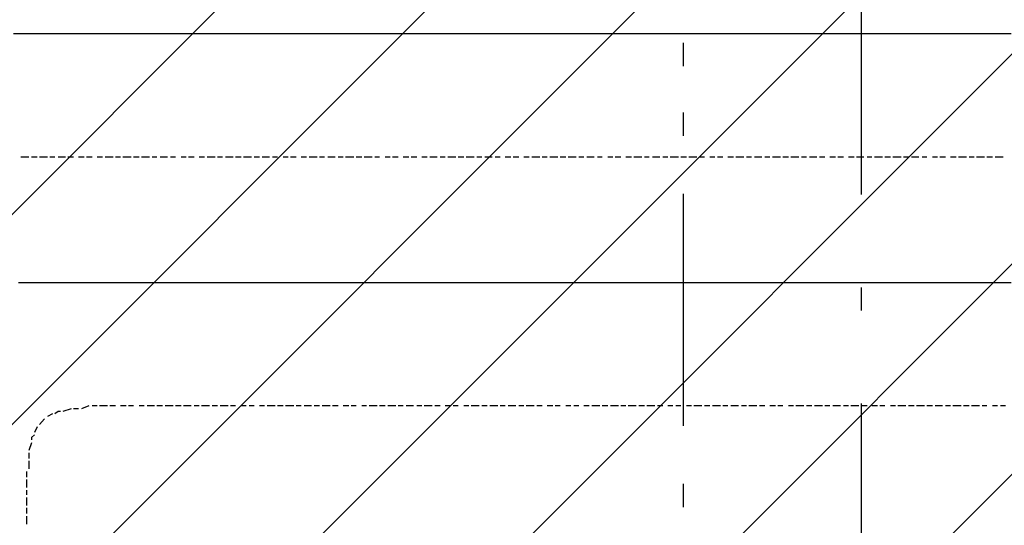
# Model space of a CAD drawing. Extents: x 997 to 109698, y 921 to 94021.
# Tile 575 of 656: x 20625 to 22217, y 57012 to 57829. Entities that reach past the tile are written whole.
import ezdxf

# ---------------------------------------------------------------- set-up
doc = ezdxf.new("R2010")
doc.units = 0
doc.header["$MEASUREMENT"] = 0
for name, color, linetype in [('12', 7, 'CONTINUOUS'), ('28', 7, 'CONTINUOUS'), ('40', 7, 'CONTINUOUS')]:
    doc.layers.add(name, color=color, linetype=linetype)

msp = doc.modelspace()

# ---------------------------------------------------------------- linework, layer by layer
at = {"layer": '12', "color": 5}
for p, q in [((20626.630503, 57805.563401), (20614.630503, 57805.563401)), ((20635.630503, 57805.563401), (20626.630503, 57805.563401)), ((20643.630503, 57805.563401), (20635.630503, 57805.563401)), ((20656.630503, 57805.563401), (20643.630503, 57805.563401)), ((20664.630503, 57805.563401), (20656.630503, 57805.563401)), ((20677.630503, 57805.563401), (20664.630503, 57805.563401)), ((20686.630503, 57805.563401), (20677.630503, 57805.563401)), ((20694.630503, 57805.563401), (20686.630503, 57805.563401)), ((20707.630503, 57805.563401), (20694.630503, 57805.563401)), ((20715.630503, 57805.563401), (20707.630503, 57805.563401)), ((20724.630503, 57805.563401), (20715.630503, 57805.563401)), ((20736.630503, 57805.563401), (20724.630503, 57805.563401)), ((20745.630503, 57805.563401), (20736.630503, 57805.563401)), ((20753.630503, 57805.563401), (20745.630503, 57805.563401)), ((20766.630503, 57805.563401), (20753.630503, 57805.563401)), ((20775.630503, 57805.563401), (20766.630503, 57805.563401)), ((20787.630503, 57805.563401), (20775.630503, 57805.563401)), ((20796.630503, 57805.563401), (20787.630503, 57805.563401)), ((20804.630503, 57805.563401), (20796.630503, 57805.563401)), ((20817.630503, 57805.563401), (20804.630503, 57805.563401)), ((20825.630503, 57805.563401), (20817.630503, 57805.563401)), ((20834.630503, 57805.563401), (20825.630503, 57805.563401)), ((20846.630503, 57805.563401), (20834.630503, 57805.563401)), ((20855.630503, 57805.563401), (20846.630503, 57805.563401)), ((20863.630503, 57805.563401), (20855.630503, 57805.563401)), ((20876.630503, 57805.563401), (20863.630503, 57805.563401)), ((20885.630503, 57805.563401), (20876.630503, 57805.563401)), ((20897.630503, 57805.563401), (20885.630503, 57805.563401)), ((20906.630503, 57805.563401), (20897.630503, 57805.563401)), ((20914.630503, 57805.563401), (20906.630503, 57805.563401)), ((20927.630503, 57805.563401), (20914.630503, 57805.563401)), ((20935.630503, 57805.563401), (20927.630503, 57805.563401)), ((20944.630503, 57805.563401), (20935.630503, 57805.563401)), ((20957.630503, 57805.563401), (20944.630503, 57805.563401)), ((20965.630503, 57805.563401), (20957.630503, 57805.563401)), ((20973.630503, 57805.563401), (20965.630503, 57805.563401)), ((20986.630503, 57805.563401), (20973.630503, 57805.563401)), ((20995.630503, 57805.563401), (20986.630503, 57805.563401)), ((21003.630503, 57805.563401), (20995.630503, 57805.563401)), ((21016.630503, 57805.563401), (21003.630503, 57805.563401)), ((21024.630503, 57805.563401), (21016.630503, 57805.563401)), ((21037.630503, 57805.563401), (21024.630503, 57805.563401)), ((21045.630503, 57805.563401), (21037.630503, 57805.563401)), ((21054.630503, 57805.563401), (21045.630503, 57805.563401)), ((21067.630503, 57805.563401), (21054.630503, 57805.563401)), ((21075.630503, 57805.563401), (21067.630503, 57805.563401)), ((21084.630503, 57805.563401), (21075.630503, 57805.563401)), ((21096.630503, 57805.563401), (21084.630503, 57805.563401)), ((21105.630503, 57805.563401), (21096.630503, 57805.563401)), ((21113.630503, 57805.563401), (21105.630503, 57805.563401)), ((21126.630503, 57805.563401), (21113.630503, 57805.563401)), ((21134.630503, 57805.563401), (21126.630503, 57805.563401)), ((21147.630503, 57805.563401), (21134.630503, 57805.563401)), ((21156.630503, 57805.563401), (21147.630503, 57805.563401)), ((21164.630503, 57805.563401), (21156.630503, 57805.563401)), ((21177.630503, 57805.563401), (21164.630503, 57805.563401)), ((21185.630503, 57805.563401), (21177.630503, 57805.563401)), ((21194.630503, 57805.563401), (21185.630503, 57805.563401)), ((21206.630503, 57805.563401), (21194.630503, 57805.563401)), ((21215.630503, 57805.563401), (21206.630503, 57805.563401)), ((21223.630503, 57805.563401), (21215.630503, 57805.563401)), ((21236.630503, 57805.563401), (21223.630503, 57805.563401)), ((21244.630503, 57805.563401), (21236.630503, 57805.563401)), ((21257.630503, 57805.563401), (21244.630503, 57805.563401)), ((21266.630503, 57805.563401), (21257.630503, 57805.563401)), ((21274.630503, 57805.563401), (21266.630503, 57805.563401)), ((21287.630503, 57805.563401), (21274.630503, 57805.563401)), ((21295.630503, 57805.563401), (21287.630503, 57805.563401)), ((21304.630503, 57805.563401), (21295.630503, 57805.563401)), ((21316.630503, 57805.563401), (21304.630503, 57805.563401)), ((21325.630503, 57805.563401), (21316.630503, 57805.563401)), ((21333.630503, 57805.563401), (21325.630503, 57805.563401)), ((21346.630503, 57805.563401), (21333.630503, 57805.563401)), ((21354.630503, 57805.563401), (21346.630503, 57805.563401)), ((21367.630503, 57805.563401), (21354.630503, 57805.563401)), ((21376.630503, 57805.563401), (21367.630503, 57805.563401)), ((21384.630503, 57805.563401), (21376.630503, 57805.563401)), ((21397.630503, 57805.563401), (21384.630503, 57805.563401)), ((21405.630503, 57805.563401), (21397.630503, 57805.563401)), ((21414.630503, 57805.563401), (21405.630503, 57805.563401)), ((21426.630503, 57805.563401), (21414.630503, 57805.563401)), ((21435.630503, 57805.563401), (21426.630503, 57805.563401)), ((21443.630503, 57805.563401), (21435.630503, 57805.563401)), ((21456.630503, 57805.563401), (21443.630503, 57805.563401)), ((21465.630503, 57805.563401), (21456.630503, 57805.563401)), ((21477.630503, 57805.563401), (21465.630503, 57805.563401)), ((21486.630503, 57805.563401), (21477.630503, 57805.563401)), ((21494.630503, 57805.563401), (21486.630503, 57805.563401)), ((21507.630503, 57805.563401), (21494.630503, 57805.563401)), ((21515.630503, 57805.563401), (21507.630503, 57805.563401)), ((21524.630503, 57805.563401), (21515.630503, 57805.563401)), ((21536.630503, 57805.563401), (21524.630503, 57805.563401)), ((21545.630503, 57805.563401), (21536.630503, 57805.563401)), ((21553.630503, 57805.563401), (21545.630503, 57805.563401)), ((21566.630503, 57805.563401), (21553.630503, 57805.563401)), ((21575.630503, 57805.563401), (21566.630503, 57805.563401)), ((21583.630503, 57805.563401), (21575.630503, 57805.563401)), ((21596.630503, 57805.563401), (21583.630503, 57805.563401)), ((21604.630503, 57805.563401), (21596.630503, 57805.563401)), ((21617.630503, 57805.563401), (21604.630503, 57805.563401)), ((21625.630503, 57805.563401), (21617.630503, 57805.563401)), ((21634.630503, 57805.563401), (21625.630503, 57805.563401)), ((21647.630503, 57805.563401), (21634.630503, 57805.563401)), ((21655.630503, 57805.563401), (21647.630503, 57805.563401)), ((21664.630503, 57805.563401), (21655.630503, 57805.563401)), ((21676.630503, 57805.563401), (21664.630503, 57805.563401)), ((21685.630503, 57805.563401), (21676.630503, 57805.563401)), ((21693.630503, 57805.563401), (21685.630503, 57805.563401)), ((21706.630503, 57805.563401), (21693.630503, 57805.563401)), ((21714.630503, 57805.563401), (21706.630503, 57805.563401)), ((21727.630503, 57805.563401), (21714.630503, 57805.563401)), ((21735.630503, 57805.563401), (21727.630503, 57805.563401)), ((21744.630503, 57805.563401), (21735.630503, 57805.563401)), ((21757.630503, 57805.563401), (21744.630503, 57805.563401)), ((21765.630503, 57805.563401), (21757.630503, 57805.563401)), ((21774.630503, 57805.563401), (21765.630503, 57805.563401)), ((21786.630503, 57805.563401), (21774.630503, 57805.563401)), ((21795.630503, 57805.563401), (21786.630503, 57805.563401)), ((21803.630503, 57805.563401), (21795.630503, 57805.563401)), ((21816.630503, 57805.563401), (21803.630503, 57805.563401)), ((21824.630503, 57805.563401), (21816.630503, 57805.563401)), ((21837.630503, 57805.563401), (21824.630503, 57805.563401)), ((21846.630503, 57805.563401), (21837.630503, 57805.563401)), ((21854.630503, 57805.563401), (21846.630503, 57805.563401)), ((21867.630503, 57805.563401), (21854.630503, 57805.563401)), ((21875.630503, 57805.563401), (21867.630503, 57805.563401)), ((21884.630503, 57805.563401), (21875.630503, 57805.563401)), ((21896.630503, 57805.563401), (21884.630503, 57805.563401)), ((21905.630503, 57805.563401), (21896.630503, 57805.563401)), ((21913.630503, 57805.563401), (21905.630503, 57805.563401)), ((21926.630503, 57805.563401), (21913.630503, 57805.563401)), ((21934.630503, 57805.563401), (21926.630503, 57805.563401)), ((21947.630503, 57805.563401), (21934.630503, 57805.563401)), ((21956.630503, 57805.563401), (21947.630503, 57805.563401)), ((21964.630503, 57805.563401), (21956.630503, 57805.563401)), ((21977.630503, 57805.563401), (21964.630503, 57805.563401)), ((21985.630503, 57805.563401), (21977.630503, 57805.563401)), ((21994.630503, 57805.563401), (21985.630503, 57805.563401)), ((22006.630503, 57805.563401), (21994.630503, 57805.563401)), ((22015.630503, 57805.563401), (22006.630503, 57805.563401)), ((22023.630503, 57805.563401), (22015.630503, 57805.563401)), ((22036.630503, 57805.563401), (22023.630503, 57805.563401)), ((22044.630503, 57805.563401), (22036.630503, 57805.563401)), ((22057.630503, 57805.563401), (22044.630503, 57805.563401)), ((22066.630503, 57805.563401), (22057.630503, 57805.563401)), ((22074.630503, 57805.563401), (22066.630503, 57805.563401)), ((22087.630503, 57805.563401), (22074.630503, 57805.563401)), ((22095.630503, 57805.563401), (22087.630503, 57805.563401)), ((22104.630503, 57805.563401), (22095.630503, 57805.563401)), ((22116.630503, 57805.563401), (22104.630503, 57805.563401)), ((22125.630503, 57805.563401), (22116.630503, 57805.563401)), ((22133.630503, 57805.563401), (22125.630503, 57805.563401)), ((22146.630503, 57805.563401), (22133.630503, 57805.563401)), ((22155.630503, 57805.563401), (22146.630503, 57805.563401)), ((22163.630503, 57805.563401), (22155.630503, 57805.563401)), ((22176.630503, 57805.563401), (22163.630503, 57805.563401)), ((22184.630503, 57805.563401), (22176.630503, 57805.563401)), ((22197.630503, 57805.563401), (22184.630503, 57805.563401)), ((22205.630503, 57805.563401), (22197.630503, 57805.563401)), ((22214.630503, 57805.563401), (22205.630503, 57805.563401)), ((22227.630503, 57805.563401), (22214.630503, 57805.563401)), ((20631.630503, 57403.563401), (20622.630503, 57403.563401)), ((20635.630503, 57403.563401), (20631.630503, 57403.563401)), ((20643.630503, 57403.563401), (20635.630503, 57403.563401)), ((20656.630503, 57403.563401), (20643.630503, 57403.563401)), ((20664.630503, 57403.563401), (20656.630503, 57403.563401)), ((20677.630503, 57403.563401), (20664.630503, 57403.563401)), ((20686.630503, 57403.563401), (20677.630503, 57403.563401)), ((20694.630503, 57403.563401), (20686.630503, 57403.563401)), ((20707.630503, 57403.563401), (20694.630503, 57403.563401)), ((20715.630503, 57403.563401), (20707.630503, 57403.563401)), ((20724.630503, 57403.563401), (20715.630503, 57403.563401)), ((20736.630503, 57403.563401), (20724.630503, 57403.563401)), ((20745.630503, 57403.563401), (20736.630503, 57403.563401)), ((20753.630503, 57403.563401), (20745.630503, 57403.563401)), ((20766.630503, 57403.563401), (20753.630503, 57403.563401)), ((20775.630503, 57403.563401), (20766.630503, 57403.563401)), ((20787.630503, 57403.563401), (20775.630503, 57403.563401)), ((20796.630503, 57403.563401), (20787.630503, 57403.563401)), ((20804.630503, 57403.563401), (20796.630503, 57403.563401)), ((20817.630503, 57403.563401), (20804.630503, 57403.563401)), ((20825.630503, 57403.563401), (20817.630503, 57403.563401)), ((20834.630503, 57403.563401), (20825.630503, 57403.563401)), ((20846.630503, 57403.563401), (20834.630503, 57403.563401)), ((20855.630503, 57403.563401), (20846.630503, 57403.563401)), ((20863.630503, 57403.563401), (20855.630503, 57403.563401)), ((20876.630503, 57403.563401), (20863.630503, 57403.563401)), ((20885.630503, 57403.563401), (20876.630503, 57403.563401)), ((20897.630503, 57403.563401), (20885.630503, 57403.563401)), ((20906.630503, 57403.563401), (20897.630503, 57403.563401)), ((20914.630503, 57403.563401), (20906.630503, 57403.563401)), ((20927.630503, 57403.563401), (20914.630503, 57403.563401)), ((20935.630503, 57403.563401), (20927.630503, 57403.563401)), ((20944.630503, 57403.563401), (20935.630503, 57403.563401)), ((20957.630503, 57403.563401), (20944.630503, 57403.563401)), ((20965.630503, 57403.563401), (20957.630503, 57403.563401)), ((20973.630503, 57403.563401), (20965.630503, 57403.563401)), ((20986.630503, 57403.563401), (20973.630503, 57403.563401)), ((20995.630503, 57403.563401), (20986.630503, 57403.563401)), ((21003.630503, 57403.563401), (20995.630503, 57403.563401)), ((21016.630503, 57403.563401), (21003.630503, 57403.563401)), ((21024.630503, 57403.563401), (21016.630503, 57403.563401)), ((21037.630503, 57403.563401), (21024.630503, 57403.563401)), ((21045.630503, 57403.563401), (21037.630503, 57403.563401)), ((21054.630503, 57403.563401), (21045.630503, 57403.563401)), ((21067.630503, 57403.563401), (21054.630503, 57403.563401)), ((21075.630503, 57403.563401), (21067.630503, 57403.563401)), ((21084.630503, 57403.563401), (21075.630503, 57403.563401)), ((21096.630503, 57403.563401), (21084.630503, 57403.563401)), ((21105.630503, 57403.563401), (21096.630503, 57403.563401)), ((21113.630503, 57403.563401), (21105.630503, 57403.563401)), ((21126.630503, 57403.563401), (21113.630503, 57403.563401)), ((21134.630503, 57403.563401), (21126.630503, 57403.563401)), ((21147.630503, 57403.563401), (21134.630503, 57403.563401)), ((21156.630503, 57403.563401), (21147.630503, 57403.563401)), ((21164.630503, 57403.563401), (21156.630503, 57403.563401)), ((21177.630503, 57403.563401), (21164.630503, 57403.563401)), ((21185.630503, 57403.563401), (21177.630503, 57403.563401)), ((21194.630503, 57403.563401), (21185.630503, 57403.563401)), ((21206.630503, 57403.563401), (21194.630503, 57403.563401)), ((21215.630503, 57403.563401), (21206.630503, 57403.563401)), ((21223.630503, 57403.563401), (21215.630503, 57403.563401)), ((21236.630503, 57403.563401), (21223.630503, 57403.563401)), ((21244.630503, 57403.563401), (21236.630503, 57403.563401)), ((21257.630503, 57403.563401), (21244.630503, 57403.563401)), ((21266.630503, 57403.563401), (21257.630503, 57403.563401)), ((21274.630503, 57403.563401), (21266.630503, 57403.563401)), ((21287.630503, 57403.563401), (21274.630503, 57403.563401)), ((21295.630503, 57403.563401), (21287.630503, 57403.563401)), ((21304.630503, 57403.563401), (21295.630503, 57403.563401)), ((21316.630503, 57403.563401), (21304.630503, 57403.563401)), ((21325.630503, 57403.563401), (21316.630503, 57403.563401)), ((21333.630503, 57403.563401), (21325.630503, 57403.563401)), ((21346.630503, 57403.563401), (21333.630503, 57403.563401)), ((21354.630503, 57403.563401), (21346.630503, 57403.563401)), ((21367.630503, 57403.563401), (21354.630503, 57403.563401)), ((21376.630503, 57403.563401), (21367.630503, 57403.563401)), ((21384.630503, 57403.563401), (21376.630503, 57403.563401)), ((21397.630503, 57403.563401), (21384.630503, 57403.563401)), ((21405.630503, 57403.563401), (21397.630503, 57403.563401)), ((21414.630503, 57403.563401), (21405.630503, 57403.563401)), ((21426.630503, 57403.563401), (21414.630503, 57403.563401)), ((21435.630503, 57403.563401), (21426.630503, 57403.563401)), ((21443.630503, 57403.563401), (21435.630503, 57403.563401)), ((21456.630503, 57403.563401), (21443.630503, 57403.563401)), ((21465.630503, 57403.563401), (21456.630503, 57403.563401)), ((21477.630503, 57403.563401), (21465.630503, 57403.563401)), ((21486.630503, 57403.563401), (21477.630503, 57403.563401)), ((21494.630503, 57403.563401), (21486.630503, 57403.563401)), ((21507.630503, 57403.563401), (21494.630503, 57403.563401)), ((21515.630503, 57403.563401), (21507.630503, 57403.563401)), ((21524.630503, 57403.563401), (21515.630503, 57403.563401)), ((21536.630503, 57403.563401), (21524.630503, 57403.563401)), ((21545.630503, 57403.563401), (21536.630503, 57403.563401)), ((21553.630503, 57403.563401), (21545.630503, 57403.563401)), ((21566.630503, 57403.563401), (21553.630503, 57403.563401)), ((21575.630503, 57403.563401), (21566.630503, 57403.563401)), ((21583.630503, 57403.563401), (21575.630503, 57403.563401)), ((21596.630503, 57403.563401), (21583.630503, 57403.563401)), ((21604.630503, 57403.563401), (21596.630503, 57403.563401)), ((21617.630503, 57403.563401), (21604.630503, 57403.563401)), ((21625.630503, 57403.563401), (21617.630503, 57403.563401)), ((21634.630503, 57403.563401), (21625.630503, 57403.563401)), ((21647.630503, 57403.563401), (21634.630503, 57403.563401)), ((21655.630503, 57403.563401), (21647.630503, 57403.563401)), ((21664.630503, 57403.563401), (21655.630503, 57403.563401)), ((21676.630503, 57403.563401), (21664.630503, 57403.563401)), ((21685.630503, 57403.563401), (21676.630503, 57403.563401)), ((21693.630503, 57403.563401), (21685.630503, 57403.563401)), ((21706.630503, 57403.563401), (21693.630503, 57403.563401)), ((21714.630503, 57403.563401), (21706.630503, 57403.563401)), ((21727.630503, 57403.563401), (21714.630503, 57403.563401)), ((21735.630503, 57403.563401), (21727.630503, 57403.563401)), ((21744.630503, 57403.563401), (21735.630503, 57403.563401)), ((21757.630503, 57403.563401), (21744.630503, 57403.563401)), ((21765.630503, 57403.563401), (21757.630503, 57403.563401)), ((21774.630503, 57403.563401), (21765.630503, 57403.563401)), ((21786.630503, 57403.563401), (21774.630503, 57403.563401)), ((21795.630503, 57403.563401), (21786.630503, 57403.563401)), ((21803.630503, 57403.563401), (21795.630503, 57403.563401)), ((21816.630503, 57403.563401), (21803.630503, 57403.563401)), ((21824.630503, 57403.563401), (21816.630503, 57403.563401)), ((21837.630503, 57403.563401), (21824.630503, 57403.563401)), ((21846.630503, 57403.563401), (21837.630503, 57403.563401)), ((21854.630503, 57403.563401), (21846.630503, 57403.563401)), ((21867.630503, 57403.563401), (21854.630503, 57403.563401)), ((21875.630503, 57403.563401), (21867.630503, 57403.563401)), ((21884.630503, 57403.563401), (21875.630503, 57403.563401)), ((21896.630503, 57403.563401), (21884.630503, 57403.563401)), ((21905.630503, 57403.563401), (21896.630503, 57403.563401)), ((21913.630503, 57403.563401), (21905.630503, 57403.563401)), ((21926.630503, 57403.563401), (21913.630503, 57403.563401)), ((21934.630503, 57403.563401), (21926.630503, 57403.563401)), ((21947.630503, 57403.563401), (21934.630503, 57403.563401)), ((21956.630503, 57403.563401), (21947.630503, 57403.563401)), ((21964.630503, 57403.563401), (21956.630503, 57403.563401)), ((21977.630503, 57403.563401), (21964.630503, 57403.563401)), ((21985.630503, 57403.563401), (21977.630503, 57403.563401)), ((21994.630503, 57403.563401), (21985.630503, 57403.563401)), ((22006.630503, 57403.563401), (21994.630503, 57403.563401)), ((22015.630503, 57403.563401), (22006.630503, 57403.563401)), ((22023.630503, 57403.563401), (22015.630503, 57403.563401)), ((22036.630503, 57403.563401), (22023.630503, 57403.563401)), ((22044.630503, 57403.563401), (22036.630503, 57403.563401)), ((22057.630503, 57403.563401), (22044.630503, 57403.563401)), ((22066.630503, 57403.563401), (22057.630503, 57403.563401)), ((22074.630503, 57403.563401), (22066.630503, 57403.563401)), ((22087.630503, 57403.563401), (22074.630503, 57403.563401)), ((22095.630503, 57403.563401), (22087.630503, 57403.563401)), ((22104.630503, 57403.563401), (22095.630503, 57403.563401)), ((22116.630503, 57403.563401), (22104.630503, 57403.563401)), ((22125.630503, 57403.563401), (22116.630503, 57403.563401)), ((22133.630503, 57403.563401), (22125.630503, 57403.563401)), ((22146.630503, 57403.563401), (22133.630503, 57403.563401)), ((22155.630503, 57403.563401), (22146.630503, 57403.563401)), ((22163.630503, 57403.563401), (22155.630503, 57403.563401)), ((22176.630503, 57403.563401), (22163.630503, 57403.563401)), ((22184.630503, 57403.563401), (22176.630503, 57403.563401)), ((22197.630503, 57403.563401), (22184.630503, 57403.563401)), ((22205.630503, 57403.563401), (22197.630503, 57403.563401)), ((22214.630503, 57403.563401), (22205.630503, 57403.563401)), ((22227.630503, 57403.563401), (22214.630503, 57403.563401))]:
    msp.add_line(p, q, dxfattribs=at)
at = {"layer": '12', "color": 1}
for p, q in [((20639.630503, 57606.563401), (20626.630503, 57606.563401)), ((20652.630503, 57606.563401), (20643.630503, 57606.563401)), ((20669.630503, 57606.563401), (20656.630503, 57606.563401)), ((20681.630503, 57606.563401), (20673.630503, 57606.563401)), ((20698.630503, 57606.563401), (20686.630503, 57606.563401)), ((20711.630503, 57606.563401), (20702.630503, 57606.563401)), ((20728.630503, 57606.563401), (20719.630503, 57606.563401)), ((20741.630503, 57606.563401), (20732.630503, 57606.563401)), ((20758.630503, 57606.563401), (20749.630503, 57606.563401)), ((20775.630503, 57606.563401), (20762.630503, 57606.563401)), ((20787.630503, 57606.563401), (20779.630503, 57606.563401)), ((20804.630503, 57606.563401), (20791.630503, 57606.563401)), ((20817.630503, 57606.563401), (20808.630503, 57606.563401)), ((20834.630503, 57606.563401), (20821.630503, 57606.563401)), ((20846.630503, 57606.563401), (20838.630503, 57606.563401)), ((20863.630503, 57606.563401), (20851.630503, 57606.563401)), ((20876.630503, 57606.563401), (20868.630503, 57606.563401)), ((20893.630503, 57606.563401), (20885.630503, 57606.563401)), ((20906.630503, 57606.563401), (20897.630503, 57606.563401)), ((20923.630503, 57606.563401), (20914.630503, 57606.563401)), ((20940.630503, 57606.563401), (20927.630503, 57606.563401)), ((20952.630503, 57606.563401), (20944.630503, 57606.563401)), ((20969.630503, 57606.563401), (20957.630503, 57606.563401)), ((20982.630503, 57606.563401), (20973.630503, 57606.563401)), ((20999.630503, 57606.563401), (20986.630503, 57606.563401)), ((21012.630503, 57606.563401), (21003.630503, 57606.563401)), ((21028.630503, 57606.563401), (21016.630503, 57606.563401)), ((21041.630503, 57606.563401), (21033.630503, 57606.563401)), ((21058.630503, 57606.563401), (21050.630503, 57606.563401)), ((21071.630503, 57606.563401), (21062.630503, 57606.563401)), ((21088.630503, 57606.563401), (21079.630503, 57606.563401)), ((21105.630503, 57606.563401), (21092.630503, 57606.563401)), ((21117.630503, 57606.563401), (21109.630503, 57606.563401)), ((21134.630503, 57606.563401), (21122.630503, 57606.563401)), ((21147.630503, 57606.563401), (21139.630503, 57606.563401)), ((21164.630503, 57606.563401), (21151.630503, 57606.563401)), ((21177.630503, 57606.563401), (21168.630503, 57606.563401)), ((21194.630503, 57606.563401), (21181.630503, 57606.563401)), ((21206.630503, 57606.563401), (21198.630503, 57606.563401)), ((21223.630503, 57606.563401), (21215.630503, 57606.563401)), ((21236.630503, 57606.563401), (21227.630503, 57606.563401)), ((21253.630503, 57606.563401), (21244.630503, 57606.563401)), ((21266.630503, 57606.563401), (21257.630503, 57606.563401)), ((21283.630503, 57606.563401), (21274.630503, 57606.563401)), ((21299.630503, 57606.563401), (21287.630503, 57606.563401)), ((21312.630503, 57606.563401), (21304.630503, 57606.563401)), ((21329.630503, 57606.563401), (21316.630503, 57606.563401)), ((21342.630503, 57606.563401), (21333.630503, 57606.563401)), ((21359.630503, 57606.563401), (21346.630503, 57606.563401)), ((21371.630503, 57606.563401), (21363.630503, 57606.563401)), ((21388.630503, 57606.563401), (21376.630503, 57606.563401)), ((21401.630503, 57606.563401), (21393.630503, 57606.563401)), ((21418.630503, 57606.563401), (21409.630503, 57606.563401)), ((21431.630503, 57606.563401), (21422.630503, 57606.563401)), ((21448.630503, 57606.563401), (21439.630503, 57606.563401)), ((21465.630503, 57606.563401), (21452.630503, 57606.563401)), ((21477.630503, 57606.563401), (21469.630503, 57606.563401)), ((21494.630503, 57606.563401), (21481.630503, 57606.563401)), ((21507.630503, 57606.563401), (21498.630503, 57606.563401)), ((21524.630503, 57606.563401), (21511.630503, 57606.563401)), ((21536.630503, 57606.563401), (21528.630503, 57606.563401)), ((21553.630503, 57606.563401), (21541.630503, 57606.563401)), ((21566.630503, 57606.563401), (21558.630503, 57606.563401)), ((21583.630503, 57606.563401), (21575.630503, 57606.563401)), ((21596.630503, 57606.563401), (21587.630503, 57606.563401)), ((21613.630503, 57606.563401), (21604.630503, 57606.563401)), ((21630.630503, 57606.563401), (21617.630503, 57606.563401)), ((21642.630503, 57606.563401), (21634.630503, 57606.563401)), ((21659.630503, 57606.563401), (21647.630503, 57606.563401)), ((21672.630503, 57606.563401), (21664.630503, 57606.563401)), ((21689.630503, 57606.563401), (21676.630503, 57606.563401)), ((21702.630503, 57606.563401), (21693.630503, 57606.563401)), ((21719.630503, 57606.563401), (21706.630503, 57606.563401)), ((21731.630503, 57606.563401), (21723.630503, 57606.563401)), ((21748.630503, 57606.563401), (21740.630503, 57606.563401)), ((21761.630503, 57606.563401), (21752.630503, 57606.563401)), ((21778.630503, 57606.563401), (21769.630503, 57606.563401)), ((21795.630503, 57606.563401), (21782.630503, 57606.563401)), ((21807.630503, 57606.563401), (21799.630503, 57606.563401)), ((21824.630503, 57606.563401), (21812.630503, 57606.563401)), ((21837.630503, 57606.563401), (21829.630503, 57606.563401)), ((21854.630503, 57606.563401), (21841.630503, 57606.563401)), ((21867.630503, 57606.563401), (21858.630503, 57606.563401)), ((21884.630503, 57606.563401), (21871.630503, 57606.563401)), ((21896.630503, 57606.563401), (21888.630503, 57606.563401)), ((21913.630503, 57606.563401), (21901.630503, 57606.563401)), ((21926.630503, 57606.563401), (21917.630503, 57606.563401)), ((21943.630503, 57606.563401), (21934.630503, 57606.563401)), ((21956.630503, 57606.563401), (21947.630503, 57606.563401)), ((21973.630503, 57606.563401), (21964.630503, 57606.563401)), ((21989.630503, 57606.563401), (21977.630503, 57606.563401)), ((22002.630503, 57606.563401), (21994.630503, 57606.563401)), ((22019.630503, 57606.563401), (22006.630503, 57606.563401)), ((22032.630503, 57606.563401), (22023.630503, 57606.563401)), ((22049.630503, 57606.563401), (22036.630503, 57606.563401)), ((22061.630503, 57606.563401), (22053.630503, 57606.563401)), ((22078.630503, 57606.563401), (22066.630503, 57606.563401)), ((22091.630503, 57606.563401), (22083.630503, 57606.563401)), ((22108.630503, 57606.563401), (22100.630503, 57606.563401)), ((22121.630503, 57606.563401), (22112.630503, 57606.563401)), ((22138.630503, 57606.563401), (22129.630503, 57606.563401)), ((22155.630503, 57606.563401), (22142.630503, 57606.563401)), ((22167.630503, 57606.563401), (22159.630503, 57606.563401)), ((22184.630503, 57606.563401), (22171.630503, 57606.563401)), ((22197.630503, 57606.563401), (22188.630503, 57606.563401)), ((22214.630503, 57606.563401), (22201.630503, 57606.563401)), ((20736.630503, 57204.563401), (20724.630503, 57199.563401)), ((20749.630503, 57204.563401), (20741.630503, 57204.563401)), ((20766.630503, 57204.563401), (20753.630503, 57204.563401)), ((20779.630503, 57204.563401), (20770.630503, 57204.563401)), ((20796.630503, 57204.563401), (20787.630503, 57204.563401)), ((20808.630503, 57204.563401), (20800.630503, 57204.563401)), ((20825.630503, 57204.563401), (20817.630503, 57204.563401)), ((20834.630503, 57204.563401), (20830.630503, 57204.563401)), ((20842.630503, 57204.563401), (20834.630503, 57204.563401)), ((20855.630503, 57204.563401), (20846.630503, 57204.563401)), ((20872.630503, 57204.563401), (20859.630503, 57204.563401)), ((20885.630503, 57204.563401), (20876.630503, 57204.563401)), ((20901.630503, 57204.563401), (20889.630503, 57204.563401)), ((20914.630503, 57204.563401), (20906.630503, 57204.563401)), ((20931.630503, 57204.563401), (20918.630503, 57204.563401)), ((20944.630503, 57204.563401), (20935.630503, 57204.563401)), ((20961.630503, 57204.563401), (20948.630503, 57204.563401)), ((20973.630503, 57204.563401), (20965.630503, 57204.563401)), ((20990.630503, 57204.563401), (20982.630503, 57204.563401)), ((21003.630503, 57204.563401), (20995.630503, 57204.563401)), ((21020.630503, 57204.563401), (21012.630503, 57204.563401)), ((21037.630503, 57204.563401), (21024.630503, 57204.563401)), ((21050.630503, 57204.563401), (21041.630503, 57204.563401)), ((21067.630503, 57204.563401), (21054.630503, 57204.563401)), ((21079.630503, 57204.563401), (21071.630503, 57204.563401)), ((21096.630503, 57204.563401), (21084.630503, 57204.563401)), ((21109.630503, 57204.563401), (21100.630503, 57204.563401)), ((21126.630503, 57204.563401), (21113.630503, 57204.563401)), ((21139.630503, 57204.563401), (21130.630503, 57204.563401)), ((21156.630503, 57204.563401), (21147.630503, 57204.563401)), ((21168.630503, 57204.563401), (21160.630503, 57204.563401)), ((21185.630503, 57204.563401), (21177.630503, 57204.563401)), ((21202.630503, 57204.563401), (21189.630503, 57204.563401)), ((21215.630503, 57204.563401), (21206.630503, 57204.563401)), ((21232.630503, 57204.563401), (21219.630503, 57204.563401)), ((21244.630503, 57204.563401), (21236.630503, 57204.563401)), ((21261.630503, 57204.563401), (21249.630503, 57204.563401)), ((21274.630503, 57204.563401), (21266.630503, 57204.563401)), ((21291.630503, 57204.563401), (21278.630503, 57204.563401)), ((21304.630503, 57204.563401), (21295.630503, 57204.563401)), ((21321.630503, 57204.563401), (21312.630503, 57204.563401)), ((21333.630503, 57204.563401), (21325.630503, 57204.563401)), ((21350.630503, 57204.563401), (21342.630503, 57204.563401)), ((21367.630503, 57204.563401), (21354.630503, 57204.563401)), ((21380.630503, 57204.563401), (21371.630503, 57204.563401)), ((21397.630503, 57204.563401), (21384.630503, 57204.563401)), ((21409.630503, 57204.563401), (21401.630503, 57204.563401)), ((21426.630503, 57204.563401), (21414.630503, 57204.563401)), ((21439.630503, 57204.563401), (21431.630503, 57204.563401)), ((21456.630503, 57204.563401), (21443.630503, 57204.563401)), ((21469.630503, 57204.563401), (21460.630503, 57204.563401)), ((21486.630503, 57204.563401), (21477.630503, 57204.563401)), ((21498.630503, 57204.563401), (21490.630503, 57204.563401)), ((21515.630503, 57204.563401), (21507.630503, 57204.563401)), ((21528.630503, 57204.563401), (21520.630503, 57204.563401)), ((21545.630503, 57204.563401), (21536.630503, 57204.563401)), ((21562.630503, 57204.563401), (21549.630503, 57204.563401)), ((21575.630503, 57204.563401), (21566.630503, 57204.563401)), ((21592.630503, 57204.563401), (21579.630503, 57204.563401)), ((21604.630503, 57204.563401), (21596.630503, 57204.563401)), ((21621.630503, 57204.563401), (21608.630503, 57204.563401)), ((21634.630503, 57204.563401), (21625.630503, 57204.563401)), ((21651.630503, 57204.563401), (21638.630503, 57204.563401)), ((21664.630503, 57204.563401), (21655.630503, 57204.563401)), ((21680.630503, 57204.563401), (21672.630503, 57204.563401)), ((21693.630503, 57204.563401), (21685.630503, 57204.563401)), ((21710.630503, 57204.563401), (21702.630503, 57204.563401)), ((21727.630503, 57204.563401), (21714.630503, 57204.563401)), ((21740.630503, 57204.563401), (21731.630503, 57204.563401)), ((21757.630503, 57204.563401), (21744.630503, 57204.563401)), ((21769.630503, 57204.563401), (21761.630503, 57204.563401)), ((21786.630503, 57204.563401), (21774.630503, 57204.563401)), ((21799.630503, 57204.563401), (21791.630503, 57204.563401)), ((21816.630503, 57204.563401), (21803.630503, 57204.563401)), ((21829.630503, 57204.563401), (21820.630503, 57204.563401)), ((21846.630503, 57204.563401), (21837.630503, 57204.563401)), ((21858.630503, 57204.563401), (21850.630503, 57204.563401)), ((21875.630503, 57204.563401), (21867.630503, 57204.563401)), ((21892.630503, 57204.563401), (21879.630503, 57204.563401)), ((21905.630503, 57204.563401), (21896.630503, 57204.563401)), ((21922.630503, 57204.563401), (21909.630503, 57204.563401)), ((21934.630503, 57204.563401), (21926.630503, 57204.563401)), ((21951.630503, 57204.563401), (21939.630503, 57204.563401)), ((21964.630503, 57204.563401), (21956.630503, 57204.563401)), ((21981.630503, 57204.563401), (21968.630503, 57204.563401)), ((21994.630503, 57204.563401), (21985.630503, 57204.563401)), ((22011.630503, 57204.563401), (22002.630503, 57204.563401)), ((22023.630503, 57204.563401), (22015.630503, 57204.563401)), ((22040.630503, 57204.563401), (22032.630503, 57204.563401)), ((22057.630503, 57204.563401), (22044.630503, 57204.563401)), ((22070.630503, 57204.563401), (22061.630503, 57204.563401)), ((22087.630503, 57204.563401), (22074.630503, 57204.563401)), ((22100.630503, 57204.563401), (22091.630503, 57204.563401)), ((22116.630503, 57204.563401), (22104.630503, 57204.563401)), ((22129.630503, 57204.563401), (22121.630503, 57204.563401)), ((22146.630503, 57204.563401), (22133.630503, 57204.563401)), ((22159.630503, 57204.563401), (22150.630503, 57204.563401)), ((22176.630503, 57204.563401), (22163.630503, 57204.563401)), ((22188.630503, 57204.563401), (22180.630503, 57204.563401)), ((22205.630503, 57204.563401), (22197.630503, 57204.563401)), ((22218.630503, 57204.563401), (22210.630503, 57204.563401)), ((20677.630503, 57191.563401), (20669.630503, 57187.563401)), ((20707.630503, 57199.563401), (20694.630503, 57195.563401)), ((20719.630503, 57199.563401), (20711.630503, 57199.563401)), ((20652.630503, 57170.563401), (20648.630503, 57161.563401)), ((20664.630503, 57183.563401), (20656.630503, 57174.563401)), ((20643.630503, 57144.563401), (20639.630503, 57132.563401)), ((20639.630503, 57128.563401), (20639.630503, 57119.563401)), ((20639.630503, 57115.563401), (20639.630503, 57102.563401)), ((20635.630503, 57098.563401), (20635.630503, 57089.563401)), ((20635.630503, 57085.563401), (20635.630503, 57072.563401)), ((20635.630503, 57068.563401), (20635.630503, 57060.563401)), ((20635.630503, 57056.563401), (20635.630503, 57043.563401)), ((20635.630503, 57039.563401), (20635.630503, 57030.563401)), ((20635.630503, 57026.563401), (20635.630503, 57013.563401))]:
    msp.add_line(p, q, dxfattribs=at)
for points in [[(20690.630503, 57195.563401), (20686.630503, 57195.563401), (20681.630503, 57191.563401)], [(20648.630503, 57157.563401), (20643.630503, 57153.563401), (20643.630503, 57149.563401)]]:
    msp.add_lwpolyline(points, dxfattribs=at)
at = {"layer": '28', "color": 2}
for p, q in [((8218.869431, 45120.658275), (21784.166394, 58685.955237)), ((8558.280686, 45120.658275), (22123.577649, 58685.955237)), ((8897.691941, 45120.658275), (22462.988904, 58685.955237)), ((9237.103196, 45120.658275), (22802.400159, 58685.955237)), ((9576.514451, 45120.658275), (23141.811414, 58685.955237)), ((9915.925706, 45120.658275), (23481.222669, 58685.955237)), ((10255.336961, 45120.658275), (23820.633924, 58685.955237))]:
    msp.add_line(p, q, dxfattribs=at)
at = {"layer": '28', "color": 4}
for p, q in [((21985.630503, 57546.063401), (21985.630503, 57921.063401)), ((21985.630503, 56833.563401), (21985.630503, 57208.563401))]:
    msp.add_line(p, q, dxfattribs=at)
at = {"layer": '28', "color": 4, "linetype": 'Continuous'}
msp.add_line((21985.630503, 57358.563401), (21985.630503, 57396.063401), dxfattribs=at)
at = {"layer": '40', "color": 8, "linetype": 'Continuous'}
for p, q in [((21697.636205, 57790.954238), (21697.636205, 57753.454238)), ((21697.636205, 57678.454238), (21697.636205, 57640.954238)), ((21697.636205, 57547.204238), (21697.636205, 57172.204238)), ((21697.636205, 57078.454238), (21697.636205, 57040.954238))]:
    msp.add_line(p, q, dxfattribs=at)

doc.saveas('drawing.dxf')
